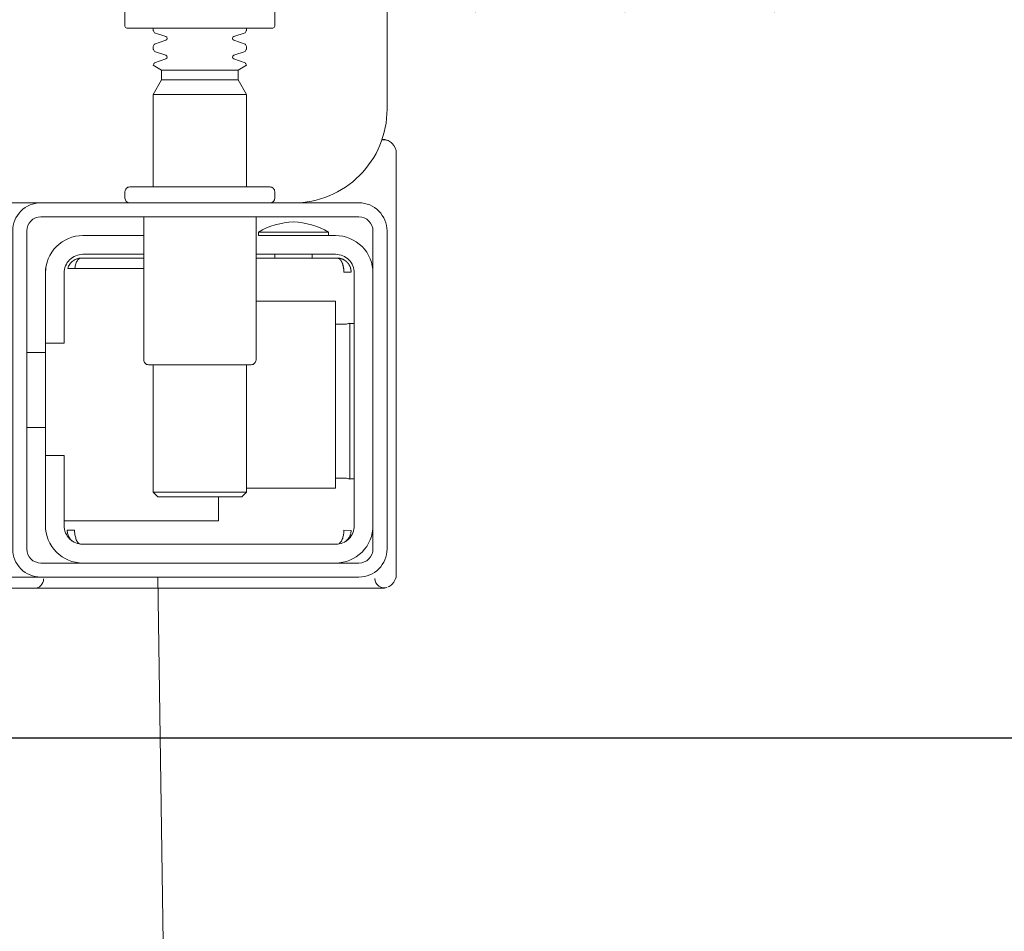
# Model space of a CAD drawing. Header units: millimetres. Extents: x 23192 to 177760, y -399809 to -79279.
# Tile 578 of 656: x 74614 to 74625, y -197755 to -197745. Entities that reach past the tile are written whole.
import ezdxf

# ---------------------------------------------------------------- set-up
doc = ezdxf.new("R2010")
doc.units = ezdxf.units.MM
doc.layers.get('0').update_dxf_attribs({"lineweight": 0})
doc.layers.add('!! 1_zabudowa GK', color=33, linetype='Continuous')
doc.layers.add('!! 2_wypos-sanitarne', color=240, linetype='Continuous', lineweight=9)
doc.layers.add('!!_@ wypos sanit nd', color=7, linetype='Continuous', lineweight=0, plot=False)
doc.styles.add('SIMPLEX', font='simplex.shx', dxfattribs={"width": 0.77})
doc.dimstyles.new('OL PB 200', dxfattribs={"dimscale": 4, "dimtxt": 5, "dimasz": 0.2, "dimexe": 10, "dimexo": 10, "dimgap": 1, "dimtad": 1, "dimdec": 1, "dimrnd": 0.5, "dimzin": 9, "dimdsep": 46, "dimtxsty": 'SIMPLEX', "dimblk": 'thick_MSz', "dimcen": 0.1, "dimdle": 8, "dimse1": 1, "dimse2": 1, "dimclrd": 256, "dimclre": 256, "dimclrt": 3, "dimadec": 1, "dimazin": 2, "dimtfac": 1, "dimtdec": 1, "dimtix": 1, "dimtofl": 0, "dimtmove": 2, "dimatfit": 3, "dimldrblk": 'thick_MSz', "dimfxl": 10, "dimfxlon": 1, "dimtolj": 1, "dimlwd": -1, "dimlwe": -1, "dimarcsym": 0})

# ---------------------------------------------------------------- blocks, each defined once
blk = doc.blocks.new('A$C324a30b8')
for points in [[(-0.17832, -0.47832), (-0.17797, -0.23916), (-0.17727, -0.11958), (-0.17552, 0)], [(-0.17552, 0), (0.17552, 0)]]:
    blk.add_lwpolyline(points)
blk = doc.blocks.new('A$C4ebe9e89')
for points in [[(-0.188, 0.14483), (-0.188, 0.06856, 0.414214), (-0.1878, 0.06836), (-0.17545, 0.06836), (-0.1722, 0.06836, 0.414214), (-0.172, 0.06856), (-0.172, 0.07236)], [(-0.15993, 0.04968), (-0.17248, 0.04968, 0.405519), (-0.172, 0.05018), (-0.172, 0.05088, 0.414214), (-0.1725, 0.05138), (-0.1875, 0.05138, 0.414214), (-0.188, 0.05088), (-0.188, 0.05018, 0.405519), (-0.18751, 0.04968), (-0.19, 0.04968, -0.414214), (-0.2, 0.05968), (-0.2, 0.13968, -0.266001), (-0.19506, 0.1483)], [(-0.185, 0.06836), (-0.185, 0.06812, -0.050055), (-0.18485, 0.06786), (-0.18364, 0.06745, -0.719897), (-0.18364, 0.06707), (-0.18485, 0.06666, -0.050055), (-0.185, 0.0664), (-0.185, 0.06612, -0.050055), (-0.18485, 0.06586), (-0.18364, 0.06545, -0.719897), (-0.18364, 0.06507), (-0.18485, 0.06466, -0.050055), (-0.185, 0.0644), (-0.1841, 0.06388), (-0.1841, 0.06282), (-0.185, 0.06126), (-0.185, 0.05138)], [(-0.175, 0.06836), (-0.175, 0.06812, 0.050055), (-0.17514, 0.06786), (-0.17636, 0.06745, 0.719897), (-0.17636, 0.06707), (-0.17514, 0.06666, 0.050055), (-0.175, 0.0664), (-0.175, 0.06612, 0.050055), (-0.17514, 0.06586), (-0.17636, 0.06545, 0.719897), (-0.17636, 0.06507), (-0.17514, 0.06466, 0.050055), (-0.175, 0.0644), (-0.1759, 0.06388), (-0.1759, 0.06282), (-0.175, 0.06126), (-0.175, 0.05138)], [(-0.20011, 0.05634, 0.091301), (-0.20055, 0.05604, 0.198909), (-0.20099, 0.05497)], [(-0.19944, 0.0564, 0.170835), (-0.20011, 0.05634)], [(-0.18625, 0.04656, 0.119096), (-0.19, 0.04764, 0.119096), (-0.19375, 0.04656)], [(-0.186, 0.04818), (-0.186, 0.03288, 0.414214), (-0.1855, 0.03238), (-0.1745, 0.03238, 0.414214), (-0.174, 0.03288), (-0.174, 0.04818)], [(-0.1985, 0.04218, -0.414214), (-0.1945, 0.04618), (-0.18625, 0.04618), (-0.18625, 0.04656), (-0.19375, 0.04656), (-0.19375, 0.04618)], [(-0.174, 0.04618), (-0.1675, 0.04618, -0.414214), (-0.1635, 0.04218), (-0.16353, 0.04268)], [(-0.186, 0.04418), (-0.1945, 0.04418, 0.414214), (-0.1965, 0.04218), (-0.1965, 0.01518, 0.414214), (-0.1945, 0.01318), (-0.1675, 0.01318, 0.414214), (-0.1655, 0.01518), (-0.1655, 0.02268), (-0.1635, 0.02268), (-0.1635, 0.04218)], [(-0.1635, 0.03468), (-0.1655, 0.03468), (-0.1655, 0.04218, 0.414214), (-0.1675, 0.04418), (-0.174, 0.04418)], [(-0.1945, 0.02025), (-0.19515, 0.02024), (-0.19542, 0.02024), (-0.1956, 0.02024), (-0.19567, 0.02024, 0.116465), (-0.19589, 0.02018), (-0.19601, 0.02013), (-0.19601, 0.03683), (-0.19589, 0.03678, 0.116465), (-0.19567, 0.03672), (-0.19542, 0.03672), (-0.19515, 0.03672), (-0.1945, 0.03671)], [(-0.1675, 0.01118, 0.414214), (-0.1635, 0.01518), (-0.1635, 0.02268)], [(-0.1985, 0.01518, 0.414214), (-0.1945, 0.01118)], [(-0.20099, 0.00998, 0.198909), (-0.20055, 0.00892, 0.091301), (-0.20011, 0.00862)], [(-0.16237, 0.00849), (-0.16249, 0.00849), (-0.16269, 0.00849), (-0.16294, 0.00849), (-0.16323, 0.00849), (-0.16357, 0.00849), (-0.16393, 0.00849), (-0.16428, 0.00849), (-0.19771, 0.00849), (-0.19841, 0.00849), (-0.19903, 0.00849), (-0.19948, 0.00849), (-0.19961, 0.00849), (-0.19973, 0.00851), (-0.19984, 0.00853), (-0.20003, 0.00859, 0.517033), (-0.1987, 0.00952)], [(-0.1633, 0.00948, 0.412536), (-0.1623, 0.00848), (-0.1125, 0.00848), (-0.11221, 0.00851), (-0.11193, 0.0086), (-0.11168, 0.00873), (-0.11145, 0.00892), (-0.11126, 0.00914), (-0.11112, 0.0094), (-0.11104, 0.00968)]]:
    blk.add_lwpolyline(points, format="xyb")
for points in [[(-0.1841, 0.06388), (-0.1759, 0.06388)], [(-0.1759, 0.06282), (-0.1841, 0.06282)], [(-0.175, 0.06126), (-0.185, 0.06126)], [(-0.20001, 0.05638), (-0.19987, 0.05642), (-0.19976, 0.05645), (-0.19962, 0.05647), (-0.19948, 0.05647)], [(-0.20099, 0.05497), (-0.20099, 0.00998)], [(-0.19478, 0.04378), (-0.186, 0.04378)], [(-0.192, 0.04418), (-0.192, 0.04378)], [(-0.188, 0.04418), (-0.188, 0.04378)], [(-0.16664, 0.04268), (-0.16666, 0.04284), (-0.16669, 0.04295), (-0.16672, 0.04306), (-0.16675, 0.04316), (-0.16679, 0.04326), (-0.16683, 0.04337), (-0.16689, 0.04346), (-0.16694, 0.04355), (-0.16701, 0.04363), (-0.1671, 0.0437), (-0.16718, 0.04375), (-0.16728, 0.04378), (-0.16718, 0.04377), (-0.16708, 0.04376), (-0.16696, 0.04373), (-0.16686, 0.0437), (-0.16677, 0.04367), (-0.16666, 0.04362), (-0.16657, 0.04357), (-0.16646, 0.0435), (-0.16636, 0.04342), (-0.16627, 0.04334), (-0.16618, 0.04324), (-0.1661, 0.04314), (-0.16603, 0.04303), (-0.16597, 0.04292), (-0.16592, 0.0428), (-0.16588, 0.04268), (-0.174, 0.04268)], [(-0.174, 0.04378), (-0.16722, 0.04378)], [(-0.185, 0.01918), (-0.1945, 0.01918), (-0.1945, 0.03918), (-0.186, 0.03918)], [(-0.19591, 0.03679), (-0.19602, 0.03679), (-0.19616, 0.03679), (-0.19632, 0.03679), (-0.1965, 0.03679)], [(-0.1615, 0.03368), (-0.1635, 0.03368)], [(-0.185, 0.03238), (-0.185, 0.01876), (-0.1845, 0.01826), (-0.1755, 0.01826), (-0.175, 0.01876), (-0.175, 0.03238)], [(-0.1615, 0.02568), (-0.1635, 0.02568)], [(-0.1965, 0.02017), (-0.19632, 0.02017), (-0.19616, 0.02017), (-0.19602, 0.02017), (-0.19591, 0.02017)], [(-0.175, 0.01876), (-0.185, 0.01876)], [(-0.182, 0.01826), (-0.182, 0.01568), (-0.1655, 0.01568)], [(-0.16636, 0.01353), (-0.16625, 0.01364), (-0.16618, 0.01371), (-0.16612, 0.01379), (-0.16606, 0.01388), (-0.166, 0.01398), (-0.16596, 0.01407), (-0.16592, 0.01417), (-0.16589, 0.01428), (-0.16586, 0.01438), (-0.16584, 0.01449), (-0.16583, 0.01459), (-0.16583, 0.01469), (-0.16593, 0.01468), (-0.16606, 0.01468), (-0.1663, 0.01468), (-0.1664, 0.01468), (-0.16651, 0.01468), (-0.16661, 0.01468), (-0.16661, 0.01458), (-0.16662, 0.01448), (-0.16663, 0.01438), (-0.16664, 0.01428), (-0.16665, 0.01418), (-0.16667, 0.01407), (-0.1667, 0.01397), (-0.16673, 0.01387), (-0.16676, 0.01377), (-0.1668, 0.01366), (-0.16685, 0.01356), (-0.1669, 0.01347), (-0.16697, 0.01338), (-0.16704, 0.01331), (-0.16712, 0.01325), (-0.16725, 0.01318), (-0.19475, 0.01318), (-0.19493, 0.01328), (-0.19501, 0.01336), (-0.19507, 0.01344), (-0.19513, 0.01353), (-0.19518, 0.01363), (-0.19522, 0.01372), (-0.19526, 0.01383), (-0.19529, 0.01393), (-0.19532, 0.01405), (-0.19534, 0.01415), (-0.19536, 0.01425), (-0.19537, 0.01435), (-0.19538, 0.01446), (-0.19538, 0.01458), (-0.19539, 0.01468), (-0.19617, 0.01467), (-0.19616, 0.01456), (-0.19615, 0.01446), (-0.19613, 0.01435), (-0.1961, 0.01425), (-0.19607, 0.01415), (-0.19603, 0.01405), (-0.19598, 0.01395), (-0.19592, 0.01386), (-0.19586, 0.01377), (-0.19579, 0.01369), (-0.19571, 0.01361), (-0.19563, 0.01353)]]:
    blk.add_lwpolyline(points)
for points in [[(-0.2, 0.01268), (-0.2, 0.04668, -0.414214), (-0.197, 0.04968), (-0.163, 0.04968, -0.414214), (-0.16, 0.04668), (-0.16, 0.01268, -0.414214), (-0.163, 0.00968), (-0.197, 0.00968, -0.414214)], [(-0.1615, 0.04668), (-0.1615, 0.01268, -0.414214), (-0.163, 0.01118), (-0.197, 0.01118, -0.414214), (-0.1985, 0.01268), (-0.1985, 0.04668, -0.414214), (-0.197, 0.04818), (-0.163, 0.04818, -0.414214)]]:
    blk.add_lwpolyline(points, format="xyb", close=True)
blk.add_lwpolyline([(-0.19467, 0.04378), (-0.19466, 0.04378), (-0.19466, 0.04378), (-0.19466, 0.04378), (-0.19466, 0.04378), (-0.19466, 0.04378), (-0.19466, 0.04378), (-0.19466, 0.04378), (-0.19466, 0.04378), (-0.19466, 0.04378), (-0.19466, 0.04378), (-0.19466, 0.04378), (-0.19466, 0.04378), (-0.19466, 0.04378), (-0.19466, 0.04378), (-0.19466, 0.04378), (-0.19466, 0.04378), (-0.19467, 0.04378), (-0.19467, 0.04378), (-0.19467, 0.04378), (-0.19467, 0.04378), (-0.19468, 0.04378), (-0.19468, 0.04378), (-0.19469, 0.04378), (-0.1947, 0.04378), (-0.1947, 0.04378), (-0.19471, 0.04378), (-0.19471, 0.04378), (-0.19471, 0.04378), (-0.19471, 0.04378), (-0.19472, 0.04378), (-0.19472, 0.04378), (-0.19472, 0.04377), (-0.19472, 0.04377), (-0.19473, 0.04377), (-0.19473, 0.04377), (-0.19473, 0.04377), (-0.19473, 0.04377), (-0.19473, 0.04377), (-0.19473, 0.04377), (-0.19474, 0.04377), (-0.19474, 0.04377), (-0.19474, 0.04377), (-0.19474, 0.04377), (-0.19474, 0.04377), (-0.19475, 0.04377), (-0.19475, 0.04377), (-0.19475, 0.04377), (-0.19475, 0.04377), (-0.19476, 0.04377), (-0.19476, 0.04377), (-0.19476, 0.04377), (-0.19477, 0.04376), (-0.19477, 0.04376), (-0.19477, 0.04376), (-0.19478, 0.04376), (-0.19479, 0.04376), (-0.19479, 0.04376), (-0.1948, 0.04375), (-0.19481, 0.04375), (-0.19481, 0.04375), (-0.19482, 0.04374), (-0.19483, 0.04374), (-0.19483, 0.04374), (-0.19484, 0.04373), (-0.19485, 0.04373), (-0.19485, 0.04373), (-0.19486, 0.04372), (-0.19487, 0.04372), (-0.19488, 0.04371), (-0.19488, 0.04371), (-0.19489, 0.0437), (-0.1949, 0.0437), (-0.1949, 0.04369), (-0.19491, 0.04369), (-0.19492, 0.04368), (-0.19493, 0.04368), (-0.19493, 0.04367), (-0.19494, 0.04367), (-0.19495, 0.04366), (-0.19495, 0.04366), (-0.19496, 0.04365), (-0.19497, 0.04364), (-0.19497, 0.04364), (-0.19498, 0.04363), (-0.19499, 0.04362), (-0.19499, 0.04362), (-0.195, 0.04361), (-0.19501, 0.0436), (-0.19501, 0.04359), (-0.19502, 0.04359), (-0.19503, 0.04358), (-0.19503, 0.04357), (-0.19504, 0.04356), (-0.19504, 0.04356), (-0.19505, 0.04355), (-0.19506, 0.04354), (-0.19506, 0.04353), (-0.19507, 0.04352), (-0.19508, 0.04351), (-0.19508, 0.0435), (-0.19509, 0.04349), (-0.19509, 0.04349), (-0.1951, 0.04348), (-0.19511, 0.04347), (-0.19511, 0.04346), (-0.19512, 0.04345), (-0.19512, 0.04344), (-0.19513, 0.04343), (-0.19513, 0.04342), (-0.19514, 0.04341), (-0.19515, 0.0434), (-0.19515, 0.04339), (-0.19516, 0.04338), (-0.19516, 0.04337), (-0.19517, 0.04336), (-0.19517, 0.04334), (-0.19518, 0.04333), (-0.19518, 0.04332), (-0.19519, 0.04331), (-0.19519, 0.0433), (-0.1952, 0.04329), (-0.1952, 0.04328), (-0.19521, 0.04327), (-0.19521, 0.04325), (-0.19522, 0.04324), (-0.19522, 0.04323), (-0.19523, 0.04322), (-0.19523, 0.04321), (-0.19524, 0.04319), (-0.19524, 0.04318), (-0.19525, 0.04317), (-0.19525, 0.04316), (-0.19526, 0.04313), (-0.19527, 0.04311), (-0.19527, 0.04308), (-0.19528, 0.04306), (-0.19529, 0.04303), (-0.1953, 0.043), (-0.1953, 0.04298), (-0.19531, 0.04295), (-0.19532, 0.04292), (-0.19532, 0.0429), (-0.19533, 0.04287), (-0.19533, 0.04285), (-0.19534, 0.04282), (-0.19534, 0.04279), (-0.19535, 0.04277), (-0.19535, 0.04274), (-0.19536, 0.04271), (-0.19536, 0.04269), (-0.19536, 0.04266), (-0.19537, 0.04263), (-0.19537, 0.04261), (-0.19537, 0.04258), (-0.19537, 0.04257), (-0.19537, 0.04256), (-0.19537, 0.04255), (-0.19537, 0.04255), (-0.19537, 0.04254), (-0.19538, 0.04253), (-0.19538, 0.04253), (-0.19538, 0.04252), (-0.19538, 0.04252), (-0.19538, 0.04251), (-0.19538, 0.04251), (-0.19538, 0.0425), (-0.19538, 0.04249), (-0.19538, 0.04249), (-0.19538, 0.04248), (-0.19538, 0.04248), (-0.19538, 0.04248), (-0.19538, 0.04247), (-0.19538, 0.04247), (-0.19538, 0.04246), (-0.19538, 0.04246), (-0.19538, 0.04246), (-0.19538, 0.04245), (-0.19538, 0.04245), (-0.19538, 0.04245), (-0.19538, 0.04244), (-0.19538, 0.04244), (-0.19538, 0.04244), (-0.19538, 0.04244), (-0.19538, 0.04243), (-0.19538, 0.04243), (-0.19538, 0.04243), (-0.19538, 0.04242), (-0.19538, 0.04242), (-0.19538, 0.04241), (-0.19538, 0.04241), (-0.19538, 0.0424), (-0.19538, 0.0424), (-0.19538, 0.04239), (-0.19538, 0.04239), (-0.19538, 0.04239), (-0.19538, 0.04238), (-0.19538, 0.04238), (-0.19538, 0.04237), (-0.19538, 0.04237), (-0.19538, 0.04236), (-0.19538, 0.04236), (-0.19538, 0.04235), (-0.19538, 0.04235), (-0.19538, 0.04234), (-0.19538, 0.04234), (-0.19538, 0.04234), (-0.19538, 0.04233), (-0.19538, 0.04232), (-0.19538, 0.04232), (-0.19538, 0.04231), (-0.19538, 0.04231), (-0.19538, 0.04231), (-0.19538, 0.0423), (-0.19538, 0.0423), (-0.19538, 0.04229), (-0.19538, 0.04229), (-0.19538, 0.04229), (-0.19538, 0.04229), (-0.19538, 0.04228), (-0.19538, 0.04228), (-0.19538, 0.04228), (-0.19538, 0.04228), (-0.19539, 0.04228), (-0.19539, 0.04228), (-0.19539, 0.04228), (-0.19539, 0.04227), (-0.19539, 0.04227), (-0.1954, 0.04227), (-0.1954, 0.04227), (-0.1954, 0.04227), (-0.1954, 0.04227), (-0.19541, 0.04227), (-0.19541, 0.04227), (-0.19542, 0.04227), (-0.19542, 0.04227), (-0.19543, 0.04228), (-0.19544, 0.04228), (-0.19545, 0.04228), (-0.19545, 0.04228), (-0.19546, 0.04228), (-0.19546, 0.04228), (-0.19546, 0.04228), (-0.19547, 0.04228), (-0.19548, 0.04228), (-0.19549, 0.04228), (-0.19549, 0.04228), (-0.1955, 0.04228), (-0.19551, 0.04228), (-0.19552, 0.04228), (-0.19553, 0.04228), (-0.19554, 0.04228), (-0.19555, 0.04228), (-0.19556, 0.04228), (-0.19557, 0.04228), (-0.19558, 0.04228), (-0.19559, 0.04228), (-0.19561, 0.04228), (-0.19563, 0.04228), (-0.19565, 0.04228), (-0.19568, 0.04228), (-0.1957, 0.04228), (-0.19574, 0.04228), (-0.19576, 0.04228), (-0.19578, 0.04228), (-0.19595, 0.04228), (-0.19596, 0.04228), (-0.19598, 0.04228), (-0.19599, 0.04228), (-0.196, 0.04228), (-0.19602, 0.04228), (-0.19603, 0.04228), (-0.19604, 0.04228), (-0.19605, 0.04228), (-0.19606, 0.04228), (-0.19607, 0.04228), (-0.19608, 0.04228), (-0.19609, 0.04228), (-0.1961, 0.04228), (-0.19611, 0.04228), (-0.19612, 0.04228), (-0.19613, 0.04229), (-0.19613, 0.04229), (-0.19614, 0.04229), (-0.19614, 0.04229), (-0.19615, 0.04229), (-0.19615, 0.04229), (-0.19615, 0.04229), (-0.19615, 0.04229), (-0.19616, 0.04229), (-0.19616, 0.04229), (-0.19616, 0.04228), (-0.19616, 0.04228), (-0.19616, 0.04228), (-0.19616, 0.04228), (-0.19616, 0.04228), (-0.19616, 0.04228), (-0.19616, 0.04227), (-0.19616, 0.04227), (-0.19616, 0.04227), (-0.19617, 0.04227), (-0.19617, 0.04227), (-0.19617, 0.04227), (-0.19617, 0.04227), (-0.19617, 0.04227), (-0.19617, 0.04227), (-0.19617, 0.04227), (-0.19617, 0.04228), (-0.19617, 0.04228), (-0.19617, 0.04228), (-0.19617, 0.04229), (-0.19617, 0.04229), (-0.19617, 0.04229), (-0.19617, 0.0423), (-0.19617, 0.04231), (-0.19617, 0.04232), (-0.19617, 0.04233), (-0.19617, 0.04234), (-0.19616, 0.04234), (-0.19616, 0.04234), (-0.19616, 0.04235), (-0.19616, 0.04235), (-0.19616, 0.04236), (-0.19616, 0.04236), (-0.19616, 0.04237), (-0.19616, 0.04238), (-0.19616, 0.04239), (-0.19616, 0.04239), (-0.19616, 0.0424), (-0.19616, 0.0424), (-0.19616, 0.04241), (-0.19616, 0.04241), (-0.19616, 0.04241), (-0.19616, 0.04242), (-0.19616, 0.04242), (-0.19616, 0.04243), (-0.19616, 0.04243), (-0.19616, 0.04244), (-0.19616, 0.04244), (-0.19616, 0.04245), (-0.19616, 0.04245), (-0.19616, 0.04246), (-0.19616, 0.04246), (-0.19615, 0.04246), (-0.19615, 0.04246), (-0.19615, 0.04247), (-0.19615, 0.04247), (-0.19615, 0.04248), (-0.19615, 0.04248), (-0.19615, 0.04248), (-0.19615, 0.04249), (-0.19615, 0.04249), (-0.19615, 0.0425), (-0.19615, 0.04251), (-0.19615, 0.04251), (-0.19615, 0.04252), (-0.19615, 0.04252), (-0.19614, 0.04253), (-0.19614, 0.04254), (-0.19614, 0.04254), (-0.19614, 0.04255), (-0.19614, 0.04256), (-0.19614, 0.04256), (-0.19614, 0.04257), (-0.19614, 0.04258), (-0.19613, 0.04259), (-0.19613, 0.0426), (-0.19613, 0.0426), (-0.19613, 0.04261), (-0.19612, 0.04263), (-0.19612, 0.04264), (-0.19612, 0.04266), (-0.19611, 0.04268), (-0.19611, 0.04269), (-0.1961, 0.04271), (-0.1961, 0.04273), (-0.19609, 0.04274), (-0.19609, 0.04276), (-0.19608, 0.04277), (-0.19608, 0.04279), (-0.19607, 0.04281), (-0.19606, 0.04282), (-0.19606, 0.04284), (-0.19605, 0.04285), (-0.19605, 0.04287), (-0.19604, 0.04288), (-0.19603, 0.0429), (-0.19602, 0.04291), (-0.19602, 0.04293), (-0.19601, 0.04295), (-0.196, 0.04296), (-0.19599, 0.04298), (-0.19599, 0.04299), (-0.19598, 0.043), (-0.19597, 0.04302), (-0.19596, 0.04303), (-0.19595, 0.04305), (-0.19595, 0.04306), (-0.19594, 0.04308), (-0.19593, 0.04309), (-0.19592, 0.04311), (-0.19591, 0.04312), (-0.1959, 0.04313), (-0.19589, 0.04315), (-0.19588, 0.04316), (-0.19587, 0.04317), (-0.19586, 0.04319), (-0.19585, 0.0432), (-0.19584, 0.04321), (-0.19583, 0.04323), (-0.19582, 0.04324), (-0.19581, 0.04325), (-0.1958, 0.04327), (-0.19578, 0.04328), (-0.19577, 0.04329), (-0.19576, 0.0433), (-0.19575, 0.04332), (-0.19574, 0.04333), (-0.19573, 0.04334), (-0.19571, 0.04335), (-0.1957, 0.04336), (-0.19569, 0.04338), (-0.19568, 0.04339), (-0.19567, 0.0434), (-0.19565, 0.04341), (-0.19564, 0.04342), (-0.19563, 0.04343), (-0.19561, 0.04344), (-0.1956, 0.04345), (-0.19559, 0.04346), (-0.19557, 0.04347), (-0.19556, 0.04348), (-0.19555, 0.04349), (-0.19553, 0.0435), (-0.19552, 0.04351), (-0.19551, 0.04352), (-0.19549, 0.04353), (-0.19548, 0.04354), (-0.19546, 0.04355), (-0.19545, 0.04356), (-0.19543, 0.04357), (-0.19542, 0.04358), (-0.19541, 0.04358), (-0.19539, 0.04359), (-0.19538, 0.0436), (-0.19536, 0.04361), (-0.19535, 0.04362), (-0.19533, 0.04362), (-0.19532, 0.04363), (-0.1953, 0.04364), (-0.19529, 0.04365), (-0.19527, 0.04365), (-0.19525, 0.04366), (-0.19524, 0.04367), (-0.19522, 0.04367), (-0.19521, 0.04368), (-0.19519, 0.04368), (-0.19518, 0.04369), (-0.19516, 0.0437), (-0.19514, 0.0437), (-0.19513, 0.04371), (-0.19511, 0.04371), (-0.1951, 0.04372), (-0.19508, 0.04372), (-0.19506, 0.04373), (-0.19505, 0.04373), (-0.19503, 0.04373), (-0.19501, 0.04374), (-0.195, 0.04374), (-0.19498, 0.04375), (-0.19496, 0.04375), (-0.19495, 0.04375), (-0.19493, 0.04376), (-0.19491, 0.04376), (-0.19491, 0.04376), (-0.1949, 0.04376), (-0.19489, 0.04376), (-0.19488, 0.04376), (-0.19487, 0.04377), (-0.19486, 0.04377), (-0.19485, 0.04377), (-0.19483, 0.04377), (-0.19482, 0.04377), (-0.19481, 0.04377), (-0.1948, 0.04377), (-0.19479, 0.04377), (-0.19479, 0.04377), (-0.19478, 0.04377), (-0.19478, 0.04378), (-0.19477, 0.04378), (-0.19476, 0.04378), (-0.19475, 0.04378), (-0.19475, 0.04378), (-0.19474, 0.04378), (-0.19474, 0.04378), (-0.19473, 0.04378), (-0.19473, 0.04378), (-0.19471, 0.04378), (-0.1947, 0.04378), (-0.1947, 0.04378), (-0.19469, 0.04378), (-0.19469, 0.04378), (-0.19469, 0.04378), (-0.19469, 0.04378), (-0.19469, 0.04378), (-0.19468, 0.04378), (-0.19468, 0.04378), (-0.19468, 0.04378), (-0.19467, 0.04378), (-0.19467, 0.04378), (-0.19467, 0.04378), (-0.19467, 0.04378)], close=True)
for centre in [(-0.24136, 0.12581), (-0.22538, 0.12581), (-0.20939, 0.12581)]:
    blk.add_ellipse(centre, major_axis=(0, 0.0557), ratio=0.04256, start_param=0.705617, end_param=3.691026)
blk = doc.blocks.new('thick_MSz')
for p, q in [((0, 15), (0, -15)), ((-10, 0), (10, 0))]:
    blk.add_line(p, q)
at = {"const_width": 2, "elevation": 2}
blk.add_lwpolyline([(-7.071, -7.071), (7.071, 7.071)], dxfattribs=at)
blk = doc.blocks.new('*D1793')
at = {"transparency": 16777216}
blk.add_line((74545.846, -197804.085), (74754.493, -197804.085), dxfattribs=at)
at = {"layer": 'DEFPOINTS', "color": 0, "transparency": 16777216}
for p in [(74545.046, -197700.762), (74755.293, -197700.762), (74755.293, -197804.085)]:
    blk.add_point(p, dxfattribs=at)
at = {"transparency": 16777216, "xscale": 0.8, "yscale": 0.8, "zscale": 0.8, "rotation": 180}
blk.add_blockref('thick_MSz', (74545.046, -197804.085), dxfattribs=at)
at = {"transparency": 16777216, "xscale": 0.8, "yscale": 0.8, "zscale": 0.8}
blk.add_blockref('thick_MSz', (74755.293, -197804.085), dxfattribs=at)
at = {"color": 3, "transparency": 16777216, "insert": (74650.17, -197790.085), "char_height": 20, "attachment_point": 5, "style": 'SIMPLEX'}
blk.add_mtext('\\A1;210', dxfattribs=at)

msp = doc.modelspace()

# ---------------------------------------------------------------- linework, layer by layer
at = {"layer": '!! 1_zabudowa GK'}
msp.add_lwpolyline([(74755.29274, -197753.0883), (74545.04643, -197753.0883)], dxfattribs=at)

# ---------------------------------------------------------------- block references
at = {"layer": '!! 2_wypos-sanitarne', "xscale": -100, "yscale": 100, "zscale": 100}
msp.add_blockref('A$C324a30b8', (74598.31195, -197751.36736), dxfattribs=at)
at = {"layer": '!!_@ wypos sanit nd', "xscale": -100, "yscale": 100, "zscale": 100}
msp.add_blockref('A$C4ebe9e89', (74598.31195, -197752.33536), dxfattribs=at)

# ---------------------------------------------------------------- dimensions: what is measured, and where the dimension line sits
dim = msp.add_linear_dim(base=(74755.29274, -197804.08482), p1=(74545.04643, -197700.76241), p2=(74755.29274, -197700.76241), dimstyle='OL PB 200')
dim.commit()
dim.dimension.update_dxf_attribs({"geometry": '*D1793', "text_midpoint": (74650.16959, -197790.08482)})

doc.saveas('drawing.dxf')
